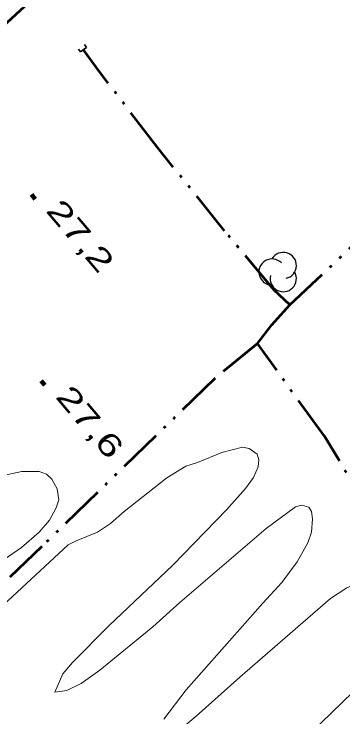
# Model space of a CAD drawing. Extents: x 386081 to 389416, y 5130568 to 5134082.
# Drawn here: x 388343.2 to 388387.8, y 5131667.7 to 5131762.8 of the extents above; entities that cross this region are included whole.
import ezdxf

# ---------------------------------------------------------------- set-up
doc = ezdxf.new("R2010")
doc.units = 0
doc.header["$LTSCALE"] = 1.2
doc.linetypes.add('DASH_DOUBLE_DOT', pattern=[9.2, 5, -1.2, 0.3, -1.2, 0.3, -1.2])
for name, color, linetype, lineweight in [('2', 7, 'Continuous', 13), ('26', 7, 'Continuous', 35), ('3', 7, 'Continuous', 140), ('4', 7, 'DASH_DOUBLE_DOT', 53), ('44', 7, 'Continuous', 25)]:
    doc.layers.add(name, color=color, linetype=linetype, lineweight=lineweight)

msp = doc.modelspace()

# ---------------------------------------------------------------- linework, layer by layer
at = {"layer": '2'}
for points in [[(388334.17, 5131675.83), (388350.53, 5131690.99), (388351.62, 5131691.55), (388354.5, 5131692.72), (388356.26, 5131693.87), (388358.14, 5131695.5), (388363.92, 5131700.07), (388366.47, 5131701.62), (388368.05, 5131702.12), (388371.37, 5131703.49), (388374.17, 5131704.19), (388375.06, 5131704.01), (388376.13, 5131703.26)], [(388376.13, 5131703.26), (388376.37, 5131702.49), (388376.28, 5131701.53), (388375.64, 5131700.12), (388374.56, 5131698.62), (388371.97, 5131695.74), (388364.74, 5131688.23), (388356.04, 5131680.01), (388351.12, 5131675.08), (388349.82, 5131673.53), (388348.73, 5131671.05), (388350.36, 5131671.26), (388352.3, 5131672.24), (388354.81, 5131674.01), (388361.99, 5131679.88), (388365.66, 5131683.17), (388377.38, 5131693.21), (388381.34, 5131696.12), (388382.2, 5131696.37), (388383.16, 5131696.08), (388383.49, 5131695.48), (388383.64, 5131694.51), (388383.5, 5131692.72), (388383, 5131691.28), (388381.57, 5131688.69), (388379.48, 5131685.9), (388376.91, 5131683.11), (388366.54, 5131671.36), (388363.49, 5131667.4)], [(388341.33, 5131700.3), (388344.26, 5131700.93), (388346.6, 5131700.91), (388347.62, 5131700.54), (388348.34, 5131699.88), (388349.06, 5131698.57), (388349.26, 5131697.07), (388348.92, 5131695.99), (388347.99, 5131694.34), (388346.6, 5131692.71), (388344.24, 5131690.63), (388341.87, 5131689)], [(388364.5, 5131664.98), (388367.88, 5131667.78), (388373.78, 5131673.09), (388386.06, 5131683.71), (388388.29, 5131685.17), (388390.22, 5131686.01), (388390.7, 5131685.76), (388390.97, 5131685.13), (388391.24, 5131683.51), (388391.99, 5131681.13), (388392.82, 5131679.53), (388393.1, 5131677.84), (388392.84, 5131676.63), (388392.07, 5131674.82), (388390.8, 5131672.95), (388389.11, 5131671.04), (388381.98, 5131664.13)]]:
    msp.add_lwpolyline(points, dxfattribs=at)
at = {"layer": '26'}
for p, q in [((388352.22, 5131757.7), (388351.92, 5131758.1)), ((388353.03, 5131758.31), (388352.22, 5131757.7)), ((388353.03, 5131758.31), (388352.73, 5131758.71))]:
    msp.add_line(p, q, dxfattribs=at)
at = {"layer": '3'}
for p, q in [((388345.57, 5131738.39), (388346.08, 5131737.78)), ((388346.88, 5131713.2), (388347.39, 5131712.59))]:
    msp.add_line(p, q, dxfattribs=at)
at = {"layer": '4'}
for points in [[(388403.08, 5131676.15), (388398.8, 5131683.5), (388385.24, 5131705.68), (388376.19, 5131718.23), (388378.12, 5131720.75), (388380.58, 5131723.47), (388405.01, 5131746.47), (388448.58, 5131788.82), (388515.07, 5131852.58), (388524.6, 5131861.96), (388550.41, 5131886.49), (388583.66, 5131918.46), (388613.94, 5131948.36), (388649.63, 5131983.32), (388677.59, 5132010.13), (388707.98, 5132038.7), (388732.5, 5132062.17)], [(388263.29, 5131684.19), (388275.69, 5131696.8), (388295.26, 5131716.36), (388314.97, 5131735.57), (388331.43, 5131751.08), (388342.34, 5131761.72), (388346.88, 5131765.95), (388336.97, 5131780.58), (388318.64, 5131804.44), (388312.82, 5131811.58), (388308.21, 5131817.54)], [(388380.58, 5131723.47), (388378.42, 5131725.51), (388371.72, 5131733.5), (388362.67, 5131744.71), (388354.85, 5131754.95), (388352.63, 5131758.01)], [(388376.19, 5131718.23), (388370.35, 5131713.45), (388346.97, 5131690.76), (388313.02, 5131658.26), (388280.76, 5131626.88), (388246.43, 5131593.24), (388211.96, 5131559.7), (388191.8, 5131540.53), (388114.13, 5131465.55), (388104.02, 5131454.93), (388098.39, 5131449.88), (388094.5, 5131447.22)]]:
    msp.add_lwpolyline(points, dxfattribs=at)
at = {"layer": '44'}
for centre, start, end in [((388379.682, 5131728.798), 282.26917, 149.72626), ((388378.154, 5131727.91), 44.11537, 269.80396), ((388379.682, 5131727.022), 166.93686, 29.62122)]:
    msp.add_arc(centre, 1.776, start, end, dxfattribs=at)

# ---------------------------------------------------------------- texts
at = {"layer": '3', "width": 1.45}
for s, p in [('27,2   ', (388347.4, 5131736.17)), ('27,6   ', (388348.71, 5131710.98))]:
    msp.add_text(s, height=3, rotation=310.294, dxfattribs=at).set_placement(p)

doc.saveas('drawing.dxf')
